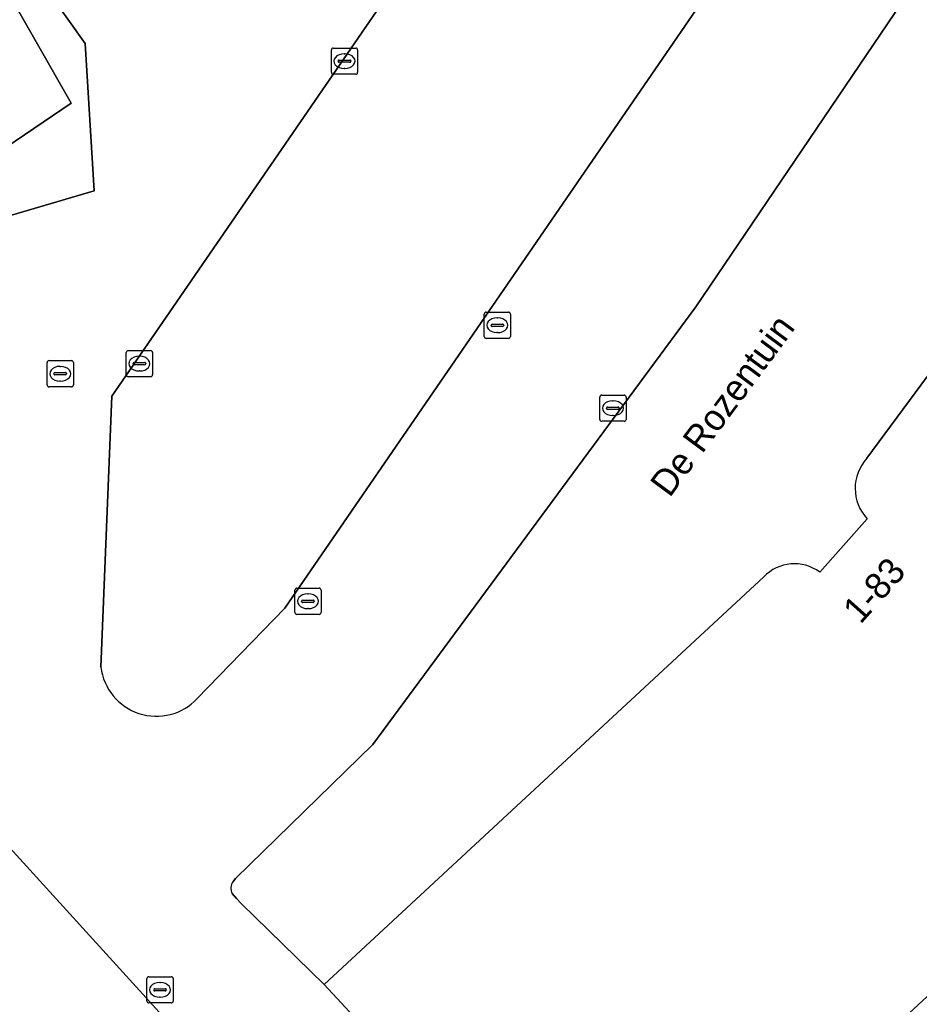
# Model space of a CAD drawing. Extents: x 161798 to 162385, y 382315 to 382833.
# Drawn here: x 161897.65 to 161931.94, y 382713.31 to 382750.85 of the extents above; entities that cross this region are included whole.
import ezdxf

# ---------------------------------------------------------------- set-up
doc = ezdxf.new("R2010")
doc.units = 0
for name, color, linetype in [('IMGEO_Erf', 7, 'Continuous'), ('IMGEO_Kolk', 7, 'Continuous'), ('IMGEO_Openbare_ruimte_label', 7, 'Continuous'), ('IMGEO_Pand', 7, 'Continuous'), ('IMGEO_Pand_nummerreeks', 7, 'Continuous'), ('IMGEO_Parkeervlak_open', 7, 'Continuous'), ('IMGEO_Rijbaan_lokaal_open', 7, 'Continuous'), ('IMGEO_Rioolput', 7, 'Continuous')]:
    doc.layers.add(name, color=color, linetype=linetype)

msp = doc.modelspace()

# ---------------------------------------------------------------- linework, layer by layer
at = {"layer": 'IMGEO_Erf'}
for points in [[(161896.856, 382752.479), (161894.697, 382756.245), (161894.623, 382756.375), (161893.282, 382756.464), (161893.274, 382756.337), (161876.53, 382757.422), (161876.472, 382756.424), (161893.208, 382755.339), (161893.098, 382753.679), (161888.159, 382754.005), (161887.891, 382750), (161887.838, 382749.211), (161889.46, 382749.074), (161889.246, 382745.673), (161892.698, 382745.456), (161892.664, 382744.91), (161895.29, 382744.746), (161899.614, 382747.667), (161898.277, 382750)], [(161939.315, 382716.857), (161937.63, 382718.675), (161933.68, 382715.013), (161935.385, 382713.173), (161934.95, 382712.77), (161933.281, 382714.571), (161929.281, 382710.864), (161930.963, 382709.05), (161930.526, 382708.645), (161927.829, 382711.555), (161923.886, 382707.901), (161925.58, 382706.073), (161925.148, 382705.673), (161923.428, 382707.528), (161919.49, 382703.878), (161921.21, 382702.023), (161920.781, 382701.625), (161922.903, 382699.334), (161925.083, 382696.984), (161942.474, 382713.523), (161941.286, 382714.73)]]:
    msp.add_lwpolyline(points, close=True, dxfattribs=at)
msp.add_lwpolyline([(161897.577, 382691.828), (161901.321, 382687.81), (161904.092, 382690.392), (161907.102, 382693.197), (161903.295, 382697.282), (161904.327, 382698.244), (161901.502, 382701.276), (161902.792, 382702.479), (161905.634, 382699.425), (161905.752, 382699.535), (161906.306, 382700.051), (161908.446, 382702.045), (161912.227, 382697.988), (161914.601, 382700.2), (161895.871, 382720.8)], dxfattribs=at)
at = {"layer": 'IMGEO_Kolk'}
for p, q in [((161909.53, 382748.84), (161909.53, 382749.692)), ((161909.605, 382749.766), (161910.457, 382749.766)), ((161910.531, 382749.692), (161910.531, 382748.84)), ((161909.832, 382749.309), (161910.23, 382749.309)), ((161910.018, 382749.546), (161910.043, 382749.546)), ((161909.789, 382749.26), (161909.789, 382749.272)), ((161910.227, 382749.223), (161909.829, 382749.223)), ((161910.041, 382748.986), (161910.016, 382748.986)), ((161910.273, 382749.272), (161910.273, 382749.26)), ((161910.457, 382748.766), (161909.605, 382748.766)), ((161915.358, 382738.77), (161915.358, 382739.622)), ((161915.433, 382739.696), (161916.285, 382739.696)), ((161916.359, 382739.622), (161916.359, 382738.77)), ((161915.617, 382739.19), (161915.617, 382739.202)), ((161915.66, 382739.239), (161916.058, 382739.239)), ((161915.846, 382739.476), (161915.871, 382739.476)), ((161916.101, 382739.202), (161916.101, 382739.19)), ((161916.055, 382739.153), (161915.657, 382739.153)), ((161915.869, 382738.916), (161915.844, 382738.916)), ((161916.285, 382738.696), (161915.433, 382738.696)), ((161901.713, 382737.306), (161901.713, 382738.158)), ((161901.788, 382738.232), (161902.64, 382738.232)), ((161902.714, 382738.158), (161902.714, 382737.306)), ((161901.972, 382737.726), (161901.972, 382737.738)), ((161902.41, 382737.689), (161902.012, 382737.689)), ((161902.015, 382737.775), (161902.413, 382737.775)), ((161902.201, 382738.012), (161902.226, 382738.012)), ((161902.456, 382737.738), (161902.456, 382737.726)), ((161902.224, 382737.452), (161902.199, 382737.452)), ((161902.64, 382737.232), (161901.788, 382737.232)), ((161919.838, 382736.533), (161920.69, 382736.533)), ((161919.763, 382735.607), (161919.763, 382736.459)), ((161920.251, 382736.313), (161920.276, 382736.313)), ((161920.764, 382736.459), (161920.764, 382735.607)), ((161920.022, 382736.027), (161920.022, 382736.039)), ((161920.46, 382735.99), (161920.062, 382735.99)), ((161920.065, 382736.076), (161920.463, 382736.076)), ((161920.506, 382736.039), (161920.506, 382736.027)), ((161920.69, 382735.533), (161919.838, 382735.533)), ((161920.274, 382735.753), (161920.249, 382735.753)), ((161902.499, 382713.431), (161902.499, 382714.283)), ((161902.574, 382714.357), (161903.426, 382714.357)), ((161902.987, 382714.137), (161903.012, 382714.137)), ((161903.5, 382714.283), (161903.5, 382713.431)), ((161902.758, 382713.851), (161902.758, 382713.863)), ((161903.196, 382713.814), (161902.798, 382713.814)), ((161902.801, 382713.9), (161903.199, 382713.9)), ((161903.242, 382713.863), (161903.242, 382713.851)), ((161903.426, 382713.357), (161902.574, 382713.357)), ((161903.01, 382713.577), (161902.985, 382713.577))]:
    msp.add_line(p, q, dxfattribs=at)
for points in [[(161909.53, 382748.84), (161909.53, 382749.692)], [(161909.605, 382749.766), (161910.457, 382749.766)], [(161910.531, 382749.692), (161910.531, 382748.84)], [(161910.457, 382748.766), (161909.605, 382748.766)], [(161915.358, 382738.77), (161915.358, 382739.622)], [(161915.433, 382739.696), (161916.285, 382739.696)], [(161916.359, 382739.622), (161916.359, 382738.77)], [(161916.285, 382738.696), (161915.433, 382738.696)], [(161901.713, 382737.306), (161901.713, 382738.158)], [(161901.788, 382738.232), (161902.64, 382738.232)], [(161902.714, 382738.158), (161902.714, 382737.306)], [(161902.64, 382737.232), (161901.788, 382737.232)], [(161919.838, 382736.533), (161920.69, 382736.533)], [(161919.763, 382735.607), (161919.763, 382736.459)], [(161920.764, 382736.459), (161920.764, 382735.607)], [(161920.69, 382735.533), (161919.838, 382735.533)], [(161902.499, 382713.431), (161902.499, 382714.283)], [(161902.574, 382714.357), (161903.426, 382714.357)], [(161903.5, 382714.283), (161903.5, 382713.431)], [(161903.426, 382713.357), (161902.574, 382713.357)]]:
    msp.add_lwpolyline(points, dxfattribs=at)
for centre, radius, start, end in [((161909.607, 382749.69), 0.0765, 91.552, 178.448), ((161909.607, 382749.69), 0.0765, 91.552, 178.448), ((161910.455, 382749.69), 0.0765, 1.552, 88.448), ((161910.455, 382749.69), 0.0765, 1.552, 88.448), ((161909.829, 382749.269), 0.0403, 85.8775, 175.7526), ((161910.234, 382749.271), 0.0386, 1.7309, 96.639), ((161909.826, 382749.259), 0.0366, 178.938, 274.7102), ((161910.23, 382749.266), 0.043, 264.8664, 352.4533), ((161909.607, 382748.842), 0.0765, 181.552, 268.448), ((161909.607, 382748.842), 0.0765, 181.552, 268.448), ((161910.455, 382748.842), 0.0765, 271.552, 358.448), ((161910.455, 382748.842), 0.0765, 271.552, 358.448), ((161915.435, 382739.62), 0.0765, 91.552, 178.448), ((161915.435, 382739.62), 0.0765, 91.552, 178.448), ((161916.283, 382739.62), 0.0765, 1.552, 88.448), ((161916.283, 382739.62), 0.0765, 1.552, 88.448), ((161915.657, 382739.199), 0.0403, 85.8775, 175.7526), ((161915.654, 382739.189), 0.0366, 178.938, 274.7102), ((161916.058, 382739.196), 0.043, 264.8664, 352.4533), ((161916.062, 382739.201), 0.0386, 1.7309, 96.639), ((161915.435, 382738.772), 0.0765, 181.552, 268.448), ((161915.435, 382738.772), 0.0765, 181.552, 268.448), ((161916.283, 382738.772), 0.0765, 271.552, 358.448), ((161916.283, 382738.772), 0.0765, 271.552, 358.448), ((161901.79, 382738.156), 0.0765, 91.552, 178.448), ((161901.79, 382738.156), 0.0765, 91.552, 178.448), ((161902.638, 382738.156), 0.0765, 1.552, 88.448), ((161902.638, 382738.156), 0.0765, 1.552, 88.448), ((161902.012, 382737.735), 0.0403, 85.8775, 175.7526), ((161902.009, 382737.725), 0.0366, 178.938, 274.7102), ((161902.413, 382737.732), 0.043, 264.8664, 352.4533), ((161902.417, 382737.737), 0.0386, 1.7309, 96.639), ((161901.79, 382737.308), 0.0765, 181.552, 268.448), ((161901.79, 382737.308), 0.0765, 181.552, 268.448), ((161902.638, 382737.308), 0.0765, 271.552, 358.448), ((161902.638, 382737.308), 0.0765, 271.552, 358.448), ((161919.84, 382736.457), 0.0765, 91.552, 178.448), ((161919.84, 382736.457), 0.0765, 91.552, 178.448), ((161920.688, 382736.457), 0.0765, 1.552, 88.448), ((161920.688, 382736.457), 0.0765, 1.552, 88.448), ((161920.062, 382736.036), 0.0403, 85.8775, 175.7526), ((161920.059, 382736.026), 0.0366, 178.938, 274.7102), ((161920.463, 382736.033), 0.043, 264.8664, 352.4533), ((161920.467, 382736.038), 0.0386, 1.7309, 96.639), ((161919.84, 382735.609), 0.0765, 181.552, 268.448), ((161919.84, 382735.609), 0.0765, 181.552, 268.448), ((161920.688, 382735.609), 0.0765, 271.552, 358.448), ((161920.688, 382735.609), 0.0765, 271.552, 358.448), ((161902.576, 382714.281), 0.0765, 91.552, 178.448), ((161902.576, 382714.281), 0.0765, 91.552, 178.448), ((161903.424, 382714.281), 0.0765, 1.552, 88.448), ((161903.424, 382714.281), 0.0765, 1.552, 88.448), ((161902.798, 382713.86), 0.0403, 85.8775, 175.7526), ((161902.795, 382713.85), 0.0366, 178.938, 274.7102), ((161903.199, 382713.857), 0.043, 264.8664, 352.4533), ((161903.203, 382713.862), 0.0386, 1.7309, 96.639), ((161902.576, 382713.433), 0.0765, 181.552, 268.448), ((161902.576, 382713.433), 0.0765, 181.552, 268.448), ((161903.424, 382713.433), 0.0765, 271.552, 358.448), ((161903.424, 382713.433), 0.0765, 271.552, 358.448)]:
    msp.add_arc(centre, radius, start, end, dxfattribs=at)
for centre, major_axis, ratio, start_param, end_param in [((161910.017, 382749.266), (-0.387, 0.002), 0.722429, 4.712389, 7.853982), ((161910.042, 382749.266), (-0.39, 0.002), 0.717154, 1.570796, 4.712389), ((161915.845, 382739.196), (-0.387, 0.002), 0.722429, 4.712389, 7.853982), ((161915.87, 382739.196), (-0.39, 0.002), 0.717154, 1.570796, 4.712389), ((161902.2, 382737.732), (-0.387, 0.002), 0.722429, 4.712389, 7.853982), ((161902.225, 382737.732), (-0.39, 0.002), 0.717154, 1.570796, 4.712389), ((161920.25, 382736.033), (-0.387, 0.002), 0.722429, 4.712389, 7.853982), ((161920.275, 382736.033), (-0.39, 0.002), 0.717154, 1.570796, 4.712389), ((161902.986, 382713.857), (-0.387, 0.002), 0.722429, 4.712389, 7.853982), ((161903.011, 382713.857), (-0.39, 0.002), 0.717154, 1.570796, 4.712389)]:
    msp.add_ellipse(centre, major_axis=major_axis, ratio=ratio, start_param=start_param, end_param=end_param, dxfattribs=at)
at = {"layer": 'IMGEO_Pand'}
for points in [[(161967.663, 382756.723), (161954.083, 382766.765), (161941.685, 382750), (161929.946, 382734.127)], [(161929.96, 382731.816), (161928.146, 382729.782)], [(161926.013, 382729.602), (161909.25, 382714.065), (161920.781, 382701.625), (161921.21, 382702.023), (161919.49, 382703.878), (161923.428, 382707.528), (161925.148, 382705.673), (161925.58, 382706.073), (161923.886, 382707.901), (161927.829, 382711.555), (161930.526, 382708.645), (161930.963, 382709.05), (161929.281, 382710.864), (161933.281, 382714.571), (161934.95, 382712.77), (161935.385, 382713.173), (161933.68, 382715.013), (161937.63, 382718.675), (161939.315, 382716.857), (161939.696, 382717.21), (161936.39, 382720.776), (161937.071, 382721.407), (161937.444, 382721.159)]]:
    msp.add_lwpolyline(points, dxfattribs=at)
for centre, radius, start, end in [((161931.193, 382732.979), 1.695, 137.3613, 223.3329), ((161927.181, 382728.49), 1.612, 53.2329, 136.4144)]:
    msp.add_arc(centre, radius, start, end, dxfattribs=at)
at = {"layer": 'IMGEO_Parkeervlak_open'}
for points in [[(161929.946, 382734.127), (161941.685, 382750), (161954.083, 382766.765), (161967.663, 382756.723), (161969.821, 382755.127), (161971.541, 382753.922), (161973.752, 382757.022), (161969.677, 382760.169), (161968.421, 382761.136), (161964.431, 382764.206), (161969.61, 382770.941), (161968.864, 382771.513), (161950.654, 382785.52), (161946.102, 382779.602), (161945.706, 382772.813), (161945.633, 382772.713), (161923.425, 382739.892), (161911.109, 382723.212), (161905.87, 382718.099), (161905.781, 382717.991)], [(161937.838, 382772.19), (161929.595, 382777.856), (161901.164, 382736.49), (161900.744, 382726.165)], [(161904.416, 382724.961), (161907.751, 382728.414), (161937.838, 382772.19)], [(161928.146, 382729.782), (161929.96, 382731.816)], [(161905.746, 382717.526), (161905.916, 382717.334), (161906.086, 382717.146), (161909.25, 382714.065), (161926.013, 382729.602)]]:
    msp.add_lwpolyline(points, dxfattribs=at)
msp.add_lwpolyline([(161896.963, 382754.408), (161896.856, 382752.479), (161898.277, 382750), (161899.614, 382747.667), (161895.29, 382744.746), (161888.007, 382739.717), (161885.096, 382737.631), (161882.38, 382735.735), (161882.708, 382735.363), (161885.214, 382732.521), (161895.871, 382720.8), (161896.091, 382740.429), (161896.119, 382743.033), (161900.49, 382744.324), (161900.142, 382749.934)], close=True, dxfattribs=at)
for centre, radius, start, end in [((161931.193, 382732.979), 1.695, 137.3613, 223.3329), ((161927.181, 382728.49), 1.612, 53.2329, 136.4144), ((161902.862, 382726.424), 2.134, 186.9629, 316.7298), ((161906.138, 382717.73), 0.442, 143.8754, 207.5157)]:
    msp.add_arc(centre, radius, start, end, dxfattribs=at)
at = {"layer": 'IMGEO_Rijbaan_lokaal_open'}
for points in [[(161899.245, 382795.417), (161896.963, 382754.408), (161900.142, 382749.934), (161900.49, 382744.324), (161896.119, 382743.033), (161896.091, 382740.429), (161895.871, 382720.8), (161914.601, 382700.2), (161917.642, 382696.935), (161921.051, 382693.277), (161925.083, 382696.984), (161922.903, 382699.334), (161920.781, 382701.625), (161909.25, 382714.065), (161906.086, 382717.146), (161905.916, 382717.334), (161905.746, 382717.526)], [(161905.781, 382717.991), (161905.87, 382718.099), (161911.109, 382723.212), (161923.425, 382739.892), (161945.633, 382772.713), (161945.706, 382772.813), (161946.102, 382779.602)], [(161900.744, 382726.165), (161901.164, 382736.49), (161929.595, 382777.856)], [(161929.595, 382777.856), (161937.838, 382772.19), (161907.751, 382728.414), (161904.416, 382724.961)]]:
    msp.add_lwpolyline(points, dxfattribs=at)
for centre, radius, start, end in [((161902.862, 382726.424), 2.134, 186.9629, 316.7298), ((161906.138, 382717.73), 0.442, 143.8754, 207.5157)]:
    msp.add_arc(centre, radius, start, end, dxfattribs=at)
at = {"layer": 'IMGEO_Rioolput'}
for p, q in [((161898.693, 382736.921), (161898.693, 382737.773)), ((161898.768, 382737.847), (161899.62, 382737.847)), ((161899.694, 382737.773), (161899.694, 382736.921)), ((161898.952, 382737.341), (161898.952, 382737.353)), ((161899.39, 382737.304), (161898.992, 382737.304)), ((161898.995, 382737.39), (161899.393, 382737.39)), ((161899.181, 382737.627), (161899.206, 382737.627)), ((161899.436, 382737.353), (161899.436, 382737.341)), ((161899.204, 382737.067), (161899.179, 382737.067)), ((161899.62, 382736.847), (161898.768, 382736.847)), ((161908.138, 382728.246), (161908.138, 382729.098)), ((161908.213, 382729.172), (161909.065, 382729.172)), ((161909.139, 382729.098), (161909.139, 382728.246)), ((161908.397, 382728.666), (161908.397, 382728.678)), ((161908.44, 382728.715), (161908.838, 382728.715)), ((161908.626, 382728.952), (161908.651, 382728.952)), ((161908.881, 382728.678), (161908.881, 382728.666)), ((161908.835, 382728.629), (161908.437, 382728.629)), ((161908.649, 382728.392), (161908.624, 382728.392)), ((161909.065, 382728.172), (161908.213, 382728.172))]:
    msp.add_line(p, q, dxfattribs=at)
for points in [[(161898.693, 382736.921), (161898.693, 382737.773)], [(161898.768, 382737.847), (161899.62, 382737.847)], [(161899.694, 382737.773), (161899.694, 382736.921)], [(161899.62, 382736.847), (161898.768, 382736.847)], [(161908.138, 382728.246), (161908.138, 382729.098)], [(161908.213, 382729.172), (161909.065, 382729.172)], [(161909.139, 382729.098), (161909.139, 382728.246)], [(161909.065, 382728.172), (161908.213, 382728.172)]]:
    msp.add_lwpolyline(points, dxfattribs=at)
for centre, radius, start, end in [((161898.77, 382737.771), 0.0765, 91.552, 178.448), ((161898.77, 382737.771), 0.0765, 91.552, 178.448), ((161899.618, 382737.771), 0.0765, 1.552, 88.448), ((161899.618, 382737.771), 0.0765, 1.552, 88.448), ((161898.992, 382737.35), 0.0403, 85.8775, 175.7526), ((161898.989, 382737.34), 0.0366, 178.938, 274.7102), ((161899.393, 382737.347), 0.043, 264.8664, 352.4533), ((161899.397, 382737.352), 0.0386, 1.7309, 96.639), ((161898.77, 382736.923), 0.0765, 181.552, 268.448), ((161898.77, 382736.923), 0.0765, 181.552, 268.448), ((161899.618, 382736.923), 0.0765, 271.552, 358.448), ((161899.618, 382736.923), 0.0765, 271.552, 358.448), ((161908.215, 382729.096), 0.0765, 91.552, 178.448), ((161908.215, 382729.096), 0.0765, 91.552, 178.448), ((161909.063, 382729.096), 0.0765, 1.552, 88.448), ((161909.063, 382729.096), 0.0765, 1.552, 88.448), ((161908.437, 382728.675), 0.0403, 85.8775, 175.7526), ((161908.434, 382728.665), 0.0366, 178.938, 274.7102), ((161908.838, 382728.672), 0.043, 264.8664, 352.4533), ((161908.842, 382728.677), 0.0386, 1.7309, 96.639), ((161908.215, 382728.248), 0.0765, 181.552, 268.448), ((161908.215, 382728.248), 0.0765, 181.552, 268.448), ((161909.063, 382728.248), 0.0765, 271.552, 358.448), ((161909.063, 382728.248), 0.0765, 271.552, 358.448)]:
    msp.add_arc(centre, radius, start, end, dxfattribs=at)
for centre, major_axis, ratio, start_param, end_param in [((161899.18, 382737.347), (-0.387, 0.002), 0.722429, 4.712389, 7.853982), ((161899.205, 382737.347), (-0.39, 0.002), 0.717154, 1.570796, 4.712389), ((161908.625, 382728.672), (-0.387, 0.002), 0.722429, 4.712389, 7.853982), ((161908.65, 382728.672), (-0.39, 0.002), 0.717154, 1.570796, 4.712389)]:
    msp.add_ellipse(centre, major_axis=major_axis, ratio=ratio, start_param=start_param, end_param=end_param, dxfattribs=at)

# ---------------------------------------------------------------- texts
at = {"layer": 'IMGEO_Openbare_ruimte_label'}
msp.add_text('De Rozentuin', height=1, rotation=53.4967, dxfattribs=at).set_placement((161922.425, 382732.592))
at = {"layer": 'IMGEO_Pand_nummerreeks'}
msp.add_text('1-83', height=1, rotation=48.2722, dxfattribs=at).set_placement((161929.7, 382727.768))

doc.saveas('drawing.dxf')
